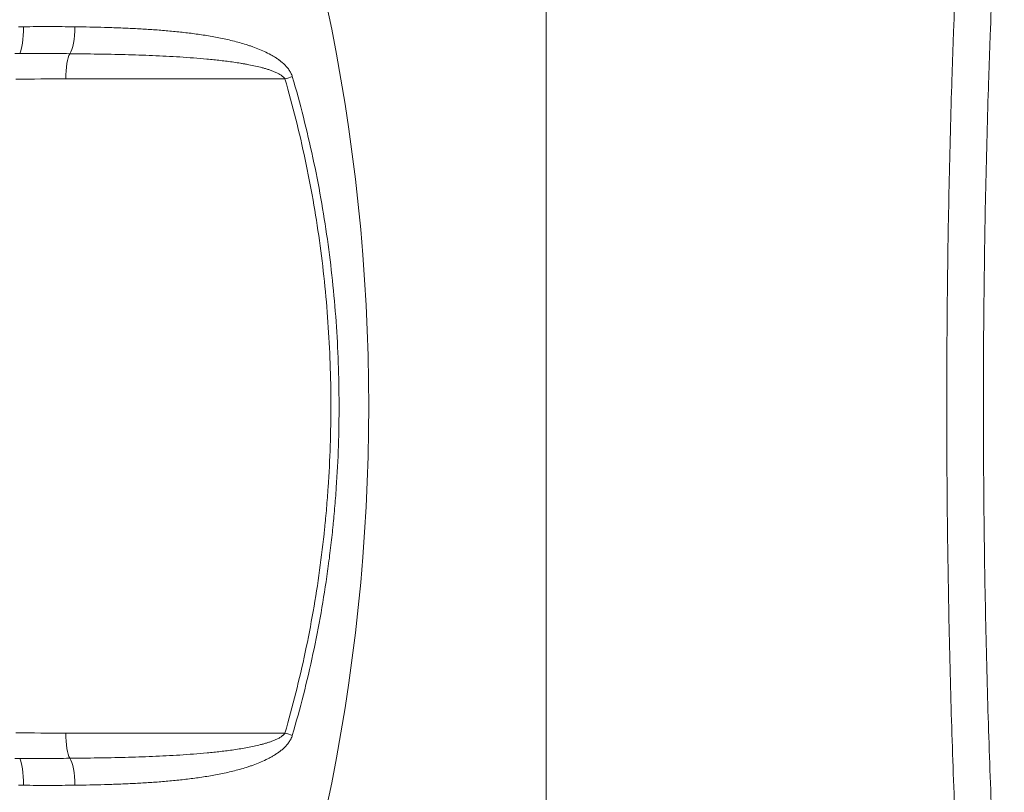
# Model space of a CAD drawing. Header units: millimetres. Extents: x -10 to 594, y 0 to 420.
# Tile 554 of 656: x 270.31 to 275.8, y 302.24 to 306.55. Entities that reach past the tile are written whole.
import ezdxf

# ---------------------------------------------------------------- set-up
doc = ezdxf.new("R2010")
doc.units = ezdxf.units.MM
doc.layers.add('1', color=7, linetype='Continuous', true_color=0xffffff)
doc.styles.add('Calibri', font='txt')
doc.dimstyles.get("Standard").update_dxf_attribs({"dimtxt": 0.18, "dimasz": 0.18, "dimexe": 0.18, "dimexo": 0.0625, "dimgap": 0.09, "dimtad": 0, "dimtih": 1, "dimtoh": 1, "dimdec": 4, "dimzin": 0, "dimdsep": 46, "dimtxsty": 'Standard', "dimcen": 0.09, "dimadec": 0, "dimazin": 0, "dimtfac": 1, "dimtdec": 4, "dimtofl": 0, "dimtmove": 0, "dimatfit": 3, "dimfxl": 0, "dimtolj": 1, "dimtzin": 0, "dimarcsym": 0})

# ---------------------------------------------------------------- blocks, each defined once
blk = doc.blocks.new('_U10')
at = {"layer": '1', "color": 18, "lineweight": 13}
for p, q in [((161.9663, 284.5429), (161.9663, 340.2667)), ((273.2421, 290.2404), (273.2421, 340.2667)), ((161.9663, 338.2667), (192.3081, 338.2667)), ((273.2421, 338.2667), (242.9002, 338.2667))]:
    blk.add_line(p, q, dxfattribs=at)
at = {"layer": '1', "color": 18}
for points in [[(161.9663, 338.2667), (165.4663, 339.2045), (165.4663, 337.3288)], [(273.2421, 338.2667), (269.7421, 337.3288), (269.7421, 339.2045)]]:
    blk.add_solid(points, dxfattribs=at)
at = {"layer": '1', "color": 18, "linetype": 'Continuous', "lineweight": 13, "char_height": 3.5, "attachment_point": 7, "line_spacing_factor": 1.399613, "style": 'Calibri'}
for s, insert in [('\\fCalibri|b0|i0;\\W1.0000;2.2', (193.9936, 335.2695)), ('\\fCalibri|b0|i0;\\W1.0000;LIFT POINT SPAN', (204.1442, 335.2695))]:
    blk.add_mtext(s, dxfattribs=dict(at, insert=insert))
blk = doc.blocks.new('_U11')
at = {"layer": '1', "color": 18, "lineweight": 13}
for p, q in [((273.2421, 290.2404), (273.2421, 340.274)), ((291.5297, 304.0841), (291.5297, 340.274)), ((273.2421, 338.274), (276.1594, 338.274)), ((291.5297, 338.274), (288.6124, 338.274))]:
    blk.add_line(p, q, dxfattribs=at)
at = {"layer": '1', "color": 18}
for points in [[(273.2421, 338.274), (276.7421, 339.2119), (276.7421, 337.3362)], [(291.5297, 338.274), (288.0297, 337.3362), (288.0297, 339.2119)]]:
    blk.add_solid(points, dxfattribs=at)
at = {"layer": '1', "color": 18, "linetype": 'Continuous', "lineweight": 13, "insert": (277.8449, 335.2769), "char_height": 3.5, "attachment_point": 7, "line_spacing_factor": 1.399613, "style": 'Calibri'}
blk.add_mtext('\\fCalibri|b0|i0;\\W1.0000;0.37', dxfattribs=at)

msp = doc.modelspace()

# ---------------------------------------------------------------- linework, layer by layer
at = {"layer": '1', "color": 155, "linetype": 'Continuous', "lineweight": 13}
for p, q in [((271.786, 306.2159), (270.5647, 306.2159)), ((271.786, 306.2159), (270.5647, 306.2159)), ((270.5647, 302.5666), (271.786, 302.5666)), ((270.5647, 302.5666), (271.786, 302.5666))]:
    msp.add_line(p, q, dxfattribs=at)
for centre, major_axis, ratio, start_param, end_param in [((261.4488, 304.3912), (0, 10.8045), 1, 4.503516, 4.921262), ((261.4488, 304.3912), (0, 10.8045), 1, 4.503516, 4.921262), ((270.2961, 306.4998), (0.0008, -0.15), 0.211351, 0.32371, 1.620015), ((270.2961, 306.4998), (0.0008, -0.15), 0.211351, 0.32371, 1.620015), ((270.575, 306.498), (0.0028, 0.15), 0.265048, 3.493804, 4.778771), ((270.575, 306.498), (0.0028, 0.15), 0.265048, 3.493804, 4.778771), ((270.5971, 306.2159), (0, -0.15), 0.216398, 3.489264, 4.712389), ((270.5971, 306.2159), (0, -0.15), 0.216398, 3.489264, 4.712389), ((271.7535, 306.2159), (-0.144, -0.0419), 0.061743, 1.78012, 2.090152), ((271.7535, 306.2159), (-0.144, -0.0419), 0.061743, 1.78012, 2.090152), ((270.5971, 302.5666), (0, 0.15), 0.216398, 1.570796, 2.793922), ((270.5971, 302.5666), (0, 0.15), 0.216398, 1.570796, 2.793922), ((271.7535, 302.5666), (-0.144, 0.0419), 0.061743, 4.193033, 4.503065), ((271.7535, 302.5666), (-0.144, 0.0419), 0.061743, 4.193033, 4.503065), ((270.2961, 302.2827), (-0.0008, -0.15), 0.211351, 1.521578, 2.817883), ((270.2961, 302.2827), (-0.0008, -0.15), 0.211351, 1.521578, 2.817883), ((270.575, 302.2845), (-0.0028, 0.15), 0.265048, 4.646007, 5.930974), ((270.575, 302.2845), (-0.0028, 0.15), 0.265048, 4.646007, 5.930974)]:
    msp.add_ellipse(centre, major_axis=major_axis, ratio=ratio, start_param=start_param, end_param=end_param, dxfattribs=at)
at = {"layer": '1', "color": 155, "linetype": 'Continuous', "lineweight": 18}
for points, degree, knots in [([(130.9858, 300.4129), (131.1496, 300.4988), (131.606, 300.7374), (132.3571, 301.1258), (133.4068, 301.6584), (134.7615, 302.3273), (136.26, 303.0439), (137.7707, 303.7418), (139.0908, 304.3307), (140.3168, 304.8606), (141.5469, 305.3777), (142.6819, 305.8413), (143.6181, 306.2124), (144.7661, 306.6518), (146.0214, 307.1166), (147.1314, 307.5145), (148.1901, 307.8819), (149.467, 308.3093), (150.7522, 308.7187), (152.0447, 309.1136), (153.5039, 309.5374), (155.1391, 309.9853), (156.7843, 310.4095), (158.4395, 310.811), (160.1041, 311.1895), (161.7775, 311.5463), (163.4594, 311.8821), (165.1496, 312.1979), (166.8469, 312.4939), (168.5495, 312.7712), (170.2563, 313.0305), (172.2642, 313.3143), (174.6169, 313.618), (177.3154, 313.9287), (180.3599, 314.2337), (183.7491, 314.5203), (186.9254, 314.7433), (189.6719, 314.9049), (192.4167, 315.0432), (195.1618, 315.1612), (197.9076, 315.2615), (201.586, 315.3732), (206.4897, 315.4815), (213.4483, 315.5856), (221.3931, 315.6297), (229.7054, 315.6913), (237.9192, 315.7459), (246.1325, 315.7712), (253.0843, 315.7958), (261.3592, 315.8121), (269.3568, 315.8151), (276.097, 315.8219), (281.3557, 315.8188), (285.1358, 315.8271), (285.9197, 315.8295)], 5, [0, 0, 0, 0, 0, 0, 0.006102, 0.016985, 0.027874, 0.038771, 0.049672, 0.060553, 0.071411, 0.074987, 0.082247, 0.093063, 0.100298, 0.103861, 0.114645, 0.125418, 0.130947, 0.136183, 0.146943, 0.157703, 0.168466, 0.179236, 0.190016, 0.200809, 0.211618, 0.222445, 0.233293, 0.244162, 0.255054, 0.265948, 0.276829, 0.287701, 0.308104, 0.32981, 0.351509, 0.373208, 0.394913, 0.408508, 0.416627, 0.438352, 0.460086, 0.481827, 0.525013, 0.572018, 0.658976, 0.712248, 0.745935, 0.785889, 0.832893, 0.879815, 0.975082, 1, 1, 1, 1, 1, 1]), ([(284.8918, 314.6996), (284.3143, 314.6978), (280.7384, 314.6885), (275.6857, 314.6866), (269.1536, 314.6746), (261.3639, 314.6652), (253.0915, 314.642), (246.1409, 314.6117), (237.9303, 314.5795), (229.7195, 314.5181), (221.4076, 314.4494), (213.4743, 314.3988), (206.536, 314.2892), (201.6513, 314.1772), (197.9908, 314.0631), (195.2621, 313.9611), (192.5362, 313.8417), (189.8134, 313.7022), (187.0949, 313.54), (183.9554, 313.3169), (180.6096, 313.0311), (177.61, 312.7282), (174.9544, 312.4202), (172.6406, 312.1195), (170.6666, 311.8388), (168.9917, 311.5829), (167.3224, 311.3096), (165.66, 311.0183), (164.006, 310.7078), (162.3615, 310.378), (160.7268, 310.0281), (159.102, 309.6573), (157.4877, 309.2643), (155.8839, 308.8492), (154.2909, 308.4115), (152.8716, 307.9981), (151.614, 307.6126), (150.3621, 307.2127), (149.1175, 306.7949), (148.0877, 306.4366), (147.0058, 306.0477), (145.7785, 305.5922), (144.6577, 305.1621), (143.7468, 304.8002), (142.6362, 304.3454), (141.4304, 303.8373), (140.2293, 303.317), (138.9366, 302.739), (137.454, 302.0526), (135.9818, 301.3471), (134.3901, 300.5595), (132.5222, 299.6033), (130.802, 298.6878), (129.0623, 297.7303), (127.4732, 296.8271), (126.1482, 296.0549), (124.9458, 295.3437), (123.9094, 294.7043), (123.1824, 294.2568), (122.5998, 293.8953), (122.1647, 293.628)], 5, [0, 0, 0, 0, 0, 0, 0.017123, 0.106016, 0.1498, 0.19366, 0.230941, 0.262374, 0.312083, 0.393224, 0.437084, 0.477381, 0.497668, 0.517949, 0.53822, 0.545796, 0.558481, 0.578734, 0.598982, 0.619229, 0.639484, 0.658521, 0.668666, 0.67882, 0.688984, 0.699148, 0.70929, 0.719412, 0.729515, 0.739601, 0.749672, 0.759731, 0.769781, 0.779824, 0.789864, 0.799904, 0.80479, 0.809948, 0.820001, 0.830063, 0.833388, 0.840139, 0.850232, 0.857006, 0.860343, 0.870475, 0.880628, 0.8908, 0.900968, 0.911128, 0.921284, 0.935963, 0.956263, 0.961862, 0.973229, 0.97849, 0.983981, 1, 1, 1, 1, 1, 1]), ([(284.5775, 314.5804), (284.0629, 314.5788), (280.55, 314.5691), (275.5603, 314.5658), (269.0914, 314.5523), (261.365, 314.541), (253.093, 314.5156), (246.1426, 314.4835), (237.9324, 314.4492), (229.7221, 314.3857), (221.4104, 314.3149), (213.4798, 314.2623), (206.5459, 314.151), (201.6653, 314.0378), (198.0087, 313.9228), (195.2838, 313.8203), (192.5623, 313.7003), (189.8445, 313.5604), (187.1323, 313.3978), (184.0013, 313.1746), (180.6656, 312.8888), (177.6764, 312.5861), (175.0308, 312.2785), (172.7261, 311.9784), (170.7602, 311.6983), (169.0929, 311.4432), (167.4314, 311.1707), (165.7771, 310.8804), (164.1317, 310.5711), (162.4961, 310.2426), (160.8704, 309.8941), (159.2551, 309.525), (157.6503, 309.1339), (156.0563, 308.7209), (154.4731, 308.2854), (153.0632, 307.8743), (151.8138, 307.491), (150.5694, 307.0931), (149.3323, 306.6775), (148.3094, 306.3213), (147.2341, 305.9344), (146.0135, 305.481), (144.899, 305.053), (143.9937, 304.693), (142.8887, 304.2402), (141.6886, 303.7341), (140.4932, 303.2159), (139.2067, 302.6402), (137.7303, 301.9562), (136.264, 301.2531), (134.678, 300.4677), (132.8161, 299.514), (131.1016, 298.6009), (129.3667, 297.6455), (127.7818, 296.7441), (126.4595, 295.973), (125.26, 295.2631), (124.2258, 294.6247), (123.5002, 294.1777), (122.9184, 293.8166), (122.4836, 293.5492)], 5, [0, 0, 0, 0, 0, 0, 0.015283, 0.104343, 0.148209, 0.192151, 0.229502, 0.260994, 0.310796, 0.392089, 0.436031, 0.476403, 0.496728, 0.517047, 0.537355, 0.544946, 0.557655, 0.577946, 0.598232, 0.618517, 0.638809, 0.657882, 0.668046, 0.678219, 0.688402, 0.698585, 0.708746, 0.718887, 0.729009, 0.739114, 0.749204, 0.759282, 0.76935, 0.779412, 0.78947, 0.799529, 0.804424, 0.809593, 0.819664, 0.829745, 0.833077, 0.83984, 0.849951, 0.856739, 0.860082, 0.870232, 0.880405, 0.890596, 0.900782, 0.910962, 0.921136, 0.935843, 0.956181, 0.961791, 0.973179, 0.97845, 0.983951, 1, 1, 1, 1, 1, 1]), ([(266.2047, 298.3595), (266.7574, 298.3568), (267.8053, 298.351), (269.2913, 298.3403), (270.6056, 298.3294), (271.748, 298.3181), (272.6784, 298.3099), (273.4294, 298.298), (274.0509, 298.3021), (274.7147, 298.3755), (275.4185, 298.532), (276.1449, 298.8236), (276.8033, 299.2379), (277.3805, 299.8023), (277.7364, 300.4114), (277.9313, 300.9673), (278.0389, 301.4793), (278.0587, 302.0841), (278.0221, 302.7713), (278.0121, 303.5977), (278.0091, 304.5481), (278.0287, 305.488), (278.0565, 306.2919), (278.0987, 306.9658), (278.0194, 307.5597), (277.8689, 308.0561), (277.6302, 308.579), (277.2356, 309.1213), (276.6406, 309.6223), (275.9588, 309.9977), (275.1831, 310.2584), (274.2223, 310.4259), (273.0791, 310.4167), (271.7821, 310.4153), (270.4587, 310.4136), (269.1538, 310.414), (267.8853, 310.4158), (265.8162, 310.4213), (262.9195, 310.4389), (260.2264, 310.4566), (258.552, 310.4834), (257.9184, 310.4058), (257.1924, 310.2251), (256.4095, 309.8748), (255.6472, 309.3065), (255.0437, 308.5772), (254.6388, 307.7132), (254.4375, 306.7651), (254.4561, 305.9125), (254.4543, 305.3847), (254.4531, 305.1859)], 3, [0, 0, 0, 0, 0.034149, 0.064758, 0.09183, 0.115364, 0.135359, 0.14932, 0.161791, 0.173726, 0.190633, 0.206552, 0.222965, 0.240349, 0.258802, 0.268527, 0.27857, 0.292418, 0.306812, 0.321647, 0.343716, 0.365463, 0.379789, 0.393989, 0.408004, 0.418092, 0.427727, 0.445607, 0.46178, 0.478106, 0.49519, 0.513043, 0.538407, 0.565578, 0.593279, 0.62016, 0.646223, 0.671667, 0.748022, 0.825186, 0.838219, 0.851357, 0.8646, 0.884847, 0.905392, 0.926044, 0.946651, 0.967209, 0.987674, 1, 1, 1, 1]), ([(266.2047, 298.3595), (266.7574, 298.3568), (267.8053, 298.351), (269.2913, 298.3403), (270.6056, 298.3294), (271.748, 298.3181), (272.6784, 298.3099), (273.4294, 298.298), (274.0509, 298.3021), (274.7147, 298.3755), (275.4185, 298.532), (276.1449, 298.8236), (276.8033, 299.2379), (277.3805, 299.8023), (277.7364, 300.4114), (277.9313, 300.9673), (278.0389, 301.4793), (278.0587, 302.0841), (278.0221, 302.7713), (278.0121, 303.5977), (278.0091, 304.5481), (278.0287, 305.488), (278.0565, 306.2919), (278.0987, 306.9658), (278.0194, 307.5597), (277.8689, 308.0561), (277.6302, 308.579), (277.2356, 309.1213), (276.6406, 309.6223), (275.9588, 309.9977), (275.1831, 310.2584), (274.2223, 310.4259), (273.0791, 310.4167), (271.7821, 310.4153), (270.4587, 310.4136), (269.1538, 310.414), (267.8853, 310.4158), (265.8162, 310.4213), (262.9195, 310.4389), (260.2264, 310.4566), (258.552, 310.4834), (257.9184, 310.4058), (257.1924, 310.2251), (256.4095, 309.8748), (255.6472, 309.3065), (255.0437, 308.5772), (254.6388, 307.7132), (254.4375, 306.7651), (254.4561, 305.9125), (254.4543, 305.3847), (254.4531, 305.1859)], 3, [0, 0, 0, 0, 0.034149, 0.064758, 0.09183, 0.115364, 0.135359, 0.14932, 0.161791, 0.173726, 0.190633, 0.206552, 0.222965, 0.240349, 0.258802, 0.268527, 0.27857, 0.292418, 0.306812, 0.321647, 0.343716, 0.365463, 0.379789, 0.393989, 0.408004, 0.418092, 0.427727, 0.445607, 0.46178, 0.478106, 0.49519, 0.513043, 0.538407, 0.565578, 0.593279, 0.62016, 0.646223, 0.671667, 0.748022, 0.825186, 0.838219, 0.851357, 0.8646, 0.884847, 0.905392, 0.926044, 0.946651, 0.967209, 0.987674, 1, 1, 1, 1]), ([(256.5512, 305.1859), (256.5515, 305.2931), (256.5514, 305.6711), (256.5399, 306.2628), (256.5892, 306.9156), (256.7878, 307.4483), (257.0884, 307.9251), (257.465, 308.2771), (257.8503, 308.5059), (258.2824, 308.6828), (258.8825, 308.7462), (259.5933, 308.7175), (260.3115, 308.7183), (261.0195, 308.7118), (262.378, 308.705), (264.1584, 308.697), (266.3617, 308.685), (268.3432, 308.6749), (270.0184, 308.6656), (271.4024, 308.6606), (272.4722, 308.6514), (273.434, 308.662), (274.2637, 308.6245), (274.9246, 308.4298), (275.4581, 308.095), (275.7628, 307.7087), (275.9101, 307.3608), (275.995, 307.0045), (275.9695, 306.5283), (275.9442, 305.9286), (275.925, 305.2612), (275.9132, 304.4962), (275.9118, 303.683), (275.9256, 302.9407), (275.9364, 302.3408), (275.9716, 301.8738), (275.8991, 301.3937), (275.6785, 300.9453), (275.3655, 300.6322), (275.0781, 300.446), (274.8294, 300.3249), (274.5289, 300.2219), (274.0583, 300.119), (273.3685, 300.1068), (272.4436, 300.1201), (271.3414, 300.1253), (270.0648, 300.134), (269.1551, 300.139), (268.6711, 300.1417)], 3, [0, 0, 0, 0, 0.00887, 0.031298, 0.049257, 0.063437, 0.079053, 0.096963, 0.106592, 0.116646, 0.135698, 0.155707, 0.175475, 0.194965, 0.214177, 0.287636, 0.341978, 0.396098, 0.451248, 0.480296, 0.510382, 0.539553, 0.559798, 0.578655, 0.59606, 0.611961, 0.619669, 0.628255, 0.642898, 0.659675, 0.678555, 0.69826, 0.722895, 0.745638, 0.759757, 0.77297, 0.784949, 0.800555, 0.814836, 0.822035, 0.829312, 0.837918, 0.848403, 0.869073, 0.894573, 0.924893, 0.960036, 1, 1, 1, 1]), ([(256.5512, 305.1859), (256.5515, 305.2931), (256.5514, 305.6711), (256.5399, 306.2628), (256.5892, 306.9156), (256.7878, 307.4483), (257.0884, 307.9251), (257.465, 308.2771), (257.8503, 308.5059), (258.2824, 308.6828), (258.8825, 308.7462), (259.5933, 308.7175), (260.3115, 308.7183), (261.0195, 308.7118), (262.378, 308.705), (264.1584, 308.697), (266.3617, 308.685), (268.3432, 308.6749), (270.0184, 308.6656), (271.4024, 308.6606), (272.4722, 308.6514), (273.434, 308.662), (274.2637, 308.6245), (274.9246, 308.4298), (275.4581, 308.095), (275.7628, 307.7087), (275.9101, 307.3608), (275.995, 307.0045), (275.9695, 306.5283), (275.9442, 305.9286), (275.925, 305.2612), (275.9132, 304.4962), (275.9118, 303.683), (275.9256, 302.9407), (275.9364, 302.3408), (275.9716, 301.8738), (275.8991, 301.3937), (275.6785, 300.9453), (275.3655, 300.6322), (275.0781, 300.446), (274.8294, 300.3249), (274.5289, 300.2219), (274.0583, 300.119), (273.3685, 300.1068), (272.4436, 300.1201), (271.3414, 300.1253), (270.0648, 300.134), (269.1551, 300.139), (268.6711, 300.1417)], 3, [0, 0, 0, 0, 0.00887, 0.031298, 0.049257, 0.063437, 0.079053, 0.096963, 0.106592, 0.116646, 0.135698, 0.155707, 0.175475, 0.194965, 0.214177, 0.287636, 0.341978, 0.396098, 0.451248, 0.480296, 0.510382, 0.539553, 0.559798, 0.578655, 0.59606, 0.611961, 0.619669, 0.628255, 0.642898, 0.659675, 0.678555, 0.69826, 0.722895, 0.745638, 0.759757, 0.77297, 0.784949, 0.800555, 0.814836, 0.822035, 0.829312, 0.837918, 0.848403, 0.869073, 0.894573, 0.924893, 0.960036, 1, 1, 1, 1])]:
    msp.add_open_spline(points, degree=degree, knots=knots, dxfattribs=at)
at = {"layer": '1', "color": 155, "linetype": 'Continuous', "lineweight": 13}
for points, knots in [([(275.5262, 302.0057), (275.5177, 302.2037), (275.5104, 302.4017), (275.498, 302.7981), (275.4929, 302.9964), (275.4847, 303.3933), (275.4816, 303.5918), (275.4775, 303.9891), (275.4765, 304.1879), (275.4765, 304.5857), (275.4775, 304.7848), (275.4815, 305.1831), (275.4846, 305.3823), (275.4927, 305.7811), (275.4979, 305.9806), (275.5049, 306.2052), (275.5057, 306.2302), (275.5074, 306.28), (275.5099, 306.3548), (275.516, 306.529), (275.522, 306.6778), (275.5262, 306.7768)], [0, 0, 0, 0, 0.125, 0.125, 0.25, 0.25, 0.375, 0.375, 0.5, 0.5, 0.625, 0.625, 0.75, 0.75, 0.875, 0.875, 0.890625, 0.890625, 0.90625, 0.9375, 1, 1, 1, 1]), ([(275.5262, 302.0057), (275.5177, 302.2037), (275.5104, 302.4017), (275.498, 302.7981), (275.4929, 302.9964), (275.4847, 303.3933), (275.4816, 303.5918), (275.4775, 303.9891), (275.4765, 304.1879), (275.4765, 304.5857), (275.4775, 304.7848), (275.4815, 305.1831), (275.4846, 305.3823), (275.4927, 305.7811), (275.4979, 305.9806), (275.5049, 306.2052), (275.5057, 306.2302), (275.5074, 306.28), (275.5099, 306.3548), (275.516, 306.529), (275.522, 306.6778), (275.5262, 306.7768)], [0, 0, 0, 0, 0.125, 0.125, 0.25, 0.25, 0.375, 0.375, 0.5, 0.5, 0.625, 0.625, 0.75, 0.75, 0.875, 0.875, 0.890625, 0.890625, 0.90625, 0.9375, 1, 1, 1, 1]), ([(275.7306, 306.7527), (275.7264, 306.6548), (275.7224, 306.5566), (275.7169, 306.4089), (275.7142, 306.335), (275.7117, 306.261), (275.7101, 306.2116), (275.7093, 306.1869), (275.7023, 305.9646), (275.6971, 305.7671), (275.6889, 305.3724), (275.6858, 305.1751), (275.6818, 304.7808), (275.6808, 304.5838), (275.6808, 304.19), (275.6829, 303.7964), (275.689, 303.4033), (275.6972, 303.0105), (275.7024, 302.8141), (275.7148, 302.4218), (275.7221, 302.2257), (275.7306, 302.0297)], [0, 0, 0, 0, 0.0625, 0.0625, 0.09375, 0.109375, 0.109375, 0.125, 0.125, 0.25, 0.25, 0.375, 0.375, 0.5, 0.5, 0.625, 0.75, 0.75, 0.875, 0.875, 1, 1, 1, 1]), ([(275.7306, 306.7527), (275.7264, 306.6548), (275.7224, 306.5566), (275.7169, 306.4089), (275.7142, 306.335), (275.7117, 306.261), (275.7101, 306.2116), (275.7093, 306.1869), (275.7023, 305.9646), (275.6971, 305.7671), (275.6889, 305.3724), (275.6858, 305.1751), (275.6818, 304.7808), (275.6808, 304.5838), (275.6808, 304.19), (275.6829, 303.7964), (275.689, 303.4033), (275.6972, 303.0105), (275.7024, 302.8141), (275.7148, 302.4218), (275.7221, 302.2257), (275.7306, 302.0297)], [0, 0, 0, 0, 0.0625, 0.0625, 0.09375, 0.109375, 0.109375, 0.125, 0.125, 0.25, 0.25, 0.375, 0.375, 0.5, 0.5, 0.625, 0.75, 0.75, 0.875, 0.875, 1, 1, 1, 1]), ([(270.3277, 306.5073), (270.3759, 306.5079), (270.4239, 306.5081), (270.5197, 306.5081), (270.5673, 306.5078), (270.6149, 306.5072)], [0, 0, 0, 0, 0.5, 0.5, 1, 1, 1, 1]), ([(270.3277, 306.5073), (270.3759, 306.5079), (270.4239, 306.5081), (270.5197, 306.5081), (270.5673, 306.5078), (270.6149, 306.5072)], [0, 0, 0, 0, 0.5, 0.5, 1, 1, 1, 1]), ([(270.6149, 306.5072), (270.6701, 306.5065), (270.7251, 306.5054), (270.8071, 306.503), (270.8344, 306.5021), (270.8752, 306.5006), (270.8888, 306.5), (270.9159, 306.4988), (270.9294, 306.4981), (270.97, 306.4961), (270.997, 306.4945), (271.0506, 306.4911), (271.0774, 306.4891), (271.1306, 306.4848), (271.1571, 306.4823), (271.2099, 306.4769), (271.2362, 306.4739), (271.2885, 306.4673), (271.3146, 306.4636), (271.3664, 306.4554), (271.3922, 306.4508), (271.4435, 306.4407), (271.4691, 306.4351), (271.5071, 306.4257), (271.5198, 306.4224), (271.545, 306.4154), (271.5576, 306.4116), (271.5733, 306.4067), (271.5764, 306.4057), (271.5827, 306.4037), (271.5858, 306.4026), (271.5952, 306.3995), (271.6014, 306.3973), (271.62, 306.3906), (271.6323, 306.3859), (271.6565, 306.3759), (271.6685, 306.3705), (271.6922, 306.3591), (271.7039, 306.353), (271.7211, 306.343), (271.7268, 306.3396), (271.7381, 306.3324), (271.7437, 306.3286), (271.7506, 306.3237), (271.7519, 306.3227), (271.7547, 306.3207), (271.756, 306.3197), (271.7601, 306.3166), (271.7628, 306.3145), (271.7707, 306.308), (271.7759, 306.3035), (271.7858, 306.2941), (271.7907, 306.2892), (271.7976, 306.2813), (271.7998, 306.2787), (271.8031, 306.2745), (271.8042, 306.2731), (271.8063, 306.2703), (271.8073, 306.2688), (271.8124, 306.2615), (271.8161, 306.2555), (271.8208, 306.2459), (271.8223, 306.2427), (271.825, 306.236), (271.8262, 306.2325), (271.8272, 306.229)], [0, 0, 0, 0, 0.125, 0.125, 0.1875, 0.1875, 0.21875, 0.21875, 0.25, 0.25, 0.3125, 0.3125, 0.375, 0.375, 0.4375, 0.4375, 0.5, 0.5, 0.5625, 0.5625, 0.625, 0.625, 0.6875, 0.6875, 0.71875, 0.71875, 0.75, 0.75, 0.757813, 0.757813, 0.765625, 0.765625, 0.78125, 0.78125, 0.8125, 0.8125, 0.84375, 0.84375, 0.875, 0.875, 0.890625, 0.890625, 0.90625, 0.90625, 0.910156, 0.910156, 0.914063, 0.914063, 0.921875, 0.921875, 0.9375, 0.9375, 0.953125, 0.953125, 0.960938, 0.960938, 0.964844, 0.964844, 0.96875, 0.96875, 0.984375, 0.984375, 0.992188, 0.992188, 1, 1, 1, 1]), ([(270.6149, 306.5072), (270.6701, 306.5065), (270.7251, 306.5054), (270.8071, 306.503), (270.8344, 306.5021), (270.8752, 306.5006), (270.8888, 306.5), (270.9159, 306.4988), (270.9294, 306.4981), (270.97, 306.4961), (270.997, 306.4945), (271.0506, 306.4911), (271.0774, 306.4891), (271.1306, 306.4848), (271.1571, 306.4823), (271.2099, 306.4769), (271.2362, 306.4739), (271.2885, 306.4673), (271.3146, 306.4636), (271.3664, 306.4554), (271.3922, 306.4508), (271.4435, 306.4407), (271.4691, 306.4351), (271.5071, 306.4257), (271.5198, 306.4224), (271.545, 306.4154), (271.5576, 306.4116), (271.5733, 306.4067), (271.5764, 306.4057), (271.5827, 306.4037), (271.5858, 306.4026), (271.5952, 306.3995), (271.6014, 306.3973), (271.62, 306.3906), (271.6323, 306.3859), (271.6565, 306.3759), (271.6685, 306.3705), (271.6922, 306.3591), (271.7039, 306.353), (271.7211, 306.343), (271.7268, 306.3396), (271.7381, 306.3324), (271.7437, 306.3286), (271.7506, 306.3237), (271.7519, 306.3227), (271.7547, 306.3207), (271.756, 306.3197), (271.7601, 306.3166), (271.7628, 306.3145), (271.7707, 306.308), (271.7759, 306.3035), (271.7858, 306.2941), (271.7907, 306.2892), (271.7976, 306.2813), (271.7998, 306.2787), (271.8031, 306.2745), (271.8042, 306.2731), (271.8063, 306.2703), (271.8073, 306.2688), (271.8124, 306.2615), (271.8161, 306.2555), (271.8208, 306.2459), (271.8223, 306.2427), (271.825, 306.236), (271.8262, 306.2325), (271.8272, 306.229)], [0, 0, 0, 0, 0.125, 0.125, 0.1875, 0.1875, 0.21875, 0.21875, 0.25, 0.25, 0.3125, 0.3125, 0.375, 0.375, 0.4375, 0.4375, 0.5, 0.5, 0.5625, 0.5625, 0.625, 0.625, 0.6875, 0.6875, 0.71875, 0.71875, 0.75, 0.75, 0.757812, 0.757812, 0.765625, 0.765625, 0.78125, 0.78125, 0.8125, 0.8125, 0.84375, 0.84375, 0.875, 0.875, 0.890625, 0.890625, 0.90625, 0.90625, 0.910156, 0.910156, 0.914063, 0.914063, 0.921875, 0.921875, 0.9375, 0.9375, 0.953125, 0.953125, 0.960938, 0.960938, 0.964844, 0.964844, 0.96875, 0.96875, 0.984375, 0.984375, 0.992188, 0.992188, 1, 1, 1, 1]), ([(270.5861, 306.357), (270.5397, 306.3574), (270.4933, 306.3576), (270.4002, 306.3579), (270.3536, 306.3578), (270.3069, 306.3576)], [0, 0, 0, 0, 0.5, 0.5, 1, 1, 1, 1]), ([(270.5861, 306.357), (270.5397, 306.3574), (270.4933, 306.3576), (270.4002, 306.3579), (270.3536, 306.3578), (270.3069, 306.3576)], [0, 0, 0, 0, 0.5, 0.5, 1, 1, 1, 1]), ([(271.786, 306.2159), (271.7851, 306.2174), (271.7842, 306.2188), (271.7822, 306.2214), (271.7811, 306.2227), (271.7778, 306.2263), (271.7754, 306.2285), (271.7717, 306.2316), (271.7704, 306.2326), (271.7678, 306.2346), (271.7664, 306.2355), (271.7624, 306.2383), (271.7597, 306.24), (271.7541, 306.2433), (271.7513, 306.2449), (271.7457, 306.2478), (271.7428, 306.2492), (271.7342, 306.2533), (271.7283, 306.2558), (271.7194, 306.2594), (271.7165, 306.2605), (271.7105, 306.2627), (271.7075, 306.2638), (271.6985, 306.2669), (271.6925, 306.2689), (271.6804, 306.2726), (271.6744, 306.2744), (271.6622, 306.2778), (271.6561, 306.2794), (271.6378, 306.2841), (271.6255, 306.2869), (271.6009, 306.2923), (271.5885, 306.2947), (271.57, 306.2982), (271.5638, 306.2993), (271.5513, 306.3015), (271.5451, 306.3026), (271.5264, 306.3056), (271.5139, 306.3076), (271.4765, 306.313), (271.4515, 306.3162), (271.4014, 306.322), (271.3763, 306.3246), (271.326, 306.3293), (271.3008, 306.3314), (271.2504, 306.3353), (271.2251, 306.337), (271.1745, 306.3402), (271.1492, 306.3416), (271.0984, 306.3442), (271.073, 306.3453), (270.9967, 306.3485), (270.9456, 306.3502), (270.8433, 306.353), (270.792, 306.3541), (270.6892, 306.3558), (270.6377, 306.3565), (270.5861, 306.357)], [0, 0, 0, 0, 0.003906, 0.003906, 0.007813, 0.007813, 0.015625, 0.015625, 0.019531, 0.019531, 0.023437, 0.023437, 0.03125, 0.03125, 0.039062, 0.039062, 0.046875, 0.046875, 0.0625, 0.0625, 0.070312, 0.070312, 0.078125, 0.078125, 0.09375, 0.09375, 0.109375, 0.109375, 0.125, 0.125, 0.15625, 0.15625, 0.1875, 0.1875, 0.203125, 0.203125, 0.21875, 0.21875, 0.25, 0.25, 0.3125, 0.3125, 0.375, 0.375, 0.4375, 0.4375, 0.5, 0.5, 0.5625, 0.5625, 0.625, 0.625, 0.75, 0.75, 0.875, 0.875, 1, 1, 1, 1]), ([(271.786, 306.2159), (271.7851, 306.2174), (271.7842, 306.2188), (271.7822, 306.2214), (271.7811, 306.2227), (271.7778, 306.2263), (271.7754, 306.2285), (271.7717, 306.2316), (271.7704, 306.2326), (271.7678, 306.2346), (271.7664, 306.2355), (271.7624, 306.2383), (271.7597, 306.24), (271.7541, 306.2433), (271.7513, 306.2449), (271.7457, 306.2478), (271.7428, 306.2492), (271.7342, 306.2533), (271.7283, 306.2558), (271.7194, 306.2594), (271.7165, 306.2605), (271.7105, 306.2627), (271.7075, 306.2638), (271.6985, 306.2669), (271.6925, 306.2689), (271.6804, 306.2726), (271.6744, 306.2744), (271.6622, 306.2778), (271.6561, 306.2794), (271.6378, 306.2841), (271.6255, 306.2869), (271.6009, 306.2923), (271.5885, 306.2947), (271.57, 306.2982), (271.5638, 306.2993), (271.5513, 306.3015), (271.5451, 306.3026), (271.5264, 306.3056), (271.5139, 306.3076), (271.4765, 306.313), (271.4515, 306.3162), (271.4014, 306.322), (271.3763, 306.3246), (271.326, 306.3293), (271.3008, 306.3314), (271.2504, 306.3353), (271.2251, 306.337), (271.1745, 306.3402), (271.1492, 306.3416), (271.0984, 306.3442), (271.073, 306.3453), (270.9967, 306.3485), (270.9456, 306.3502), (270.8433, 306.353), (270.792, 306.3541), (270.6892, 306.3558), (270.6377, 306.3565), (270.5861, 306.357)], [0, 0, 0, 0, 0.003906, 0.003906, 0.007813, 0.007813, 0.015625, 0.015625, 0.019531, 0.019531, 0.023438, 0.023438, 0.03125, 0.03125, 0.039063, 0.039063, 0.046875, 0.046875, 0.0625, 0.0625, 0.070312, 0.070312, 0.078125, 0.078125, 0.09375, 0.09375, 0.109375, 0.109375, 0.125, 0.125, 0.15625, 0.15625, 0.1875, 0.1875, 0.203125, 0.203125, 0.21875, 0.21875, 0.25, 0.25, 0.3125, 0.3125, 0.375, 0.375, 0.4375, 0.4375, 0.5, 0.5, 0.5625, 0.5625, 0.625, 0.625, 0.75, 0.75, 0.875, 0.875, 1, 1, 1, 1]), ([(271.786, 302.5666), (271.8076, 302.6411), (271.8279, 302.716), (271.8656, 302.8663), (271.883, 302.9417), (271.9152, 303.0931), (271.9299, 303.169), (271.9566, 303.3215), (271.9806, 303.4745), (271.9992, 303.6286), (272.0082, 303.7156), (272.0091, 303.7252), (272.011, 303.7446), (272.012, 303.7543), (272.0147, 303.7833), (272.0199, 303.8413), (272.0244, 303.8993), (272.0322, 304.0151), (272.0361, 304.0922), (272.0412, 304.2461), (272.0436, 304.3998), (272.0394, 304.6295), (272.0273, 304.8584), (272.0074, 305.0866), (271.9889, 305.2383), (271.9678, 305.3897), (271.9559, 305.4652), (271.9294, 305.6161), (271.9148, 305.6914), (271.8828, 305.8417), (271.8654, 305.9167), (271.8279, 306.0665), (271.8076, 306.1413), (271.786, 306.2159)], [0, 0, 0, 0, 0.0625, 0.0625, 0.125, 0.125, 0.1875, 0.1875, 0.25, 0.3125, 0.3125, 0.320313, 0.320313, 0.328125, 0.328125, 0.34375, 0.375, 0.375, 0.4375, 0.4375, 0.5, 0.5625, 0.625, 0.6875, 0.75, 0.75, 0.8125, 0.8125, 0.875, 0.875, 0.9375, 0.9375, 1, 1, 1, 1]), ([(271.786, 302.5666), (271.8076, 302.6411), (271.8279, 302.716), (271.8656, 302.8663), (271.883, 302.9417), (271.9152, 303.0931), (271.9299, 303.169), (271.9566, 303.3215), (271.9806, 303.4745), (271.9992, 303.6286), (272.0082, 303.7156), (272.0091, 303.7252), (272.011, 303.7446), (272.012, 303.7543), (272.0147, 303.7833), (272.0199, 303.8413), (272.0244, 303.8993), (272.0322, 304.0151), (272.0361, 304.0922), (272.0412, 304.2461), (272.0436, 304.3998), (272.0394, 304.6295), (272.0273, 304.8584), (272.0074, 305.0866), (271.9889, 305.2383), (271.9678, 305.3897), (271.9559, 305.4652), (271.9294, 305.6161), (271.9148, 305.6914), (271.8828, 305.8417), (271.8654, 305.9167), (271.8279, 306.0665), (271.8076, 306.1413), (271.786, 306.2159)], [0, 0, 0, 0, 0.0625, 0.0625, 0.125, 0.125, 0.1875, 0.1875, 0.25, 0.3125, 0.3125, 0.320313, 0.320313, 0.328125, 0.328125, 0.34375, 0.375, 0.375, 0.4375, 0.4375, 0.5, 0.5625, 0.625, 0.6875, 0.75, 0.75, 0.8125, 0.8125, 0.875, 0.875, 0.9375, 0.9375, 1, 1, 1, 1]), ([(271.8272, 306.229), (271.8493, 306.1539), (271.8698, 306.0787), (271.9079, 305.9279), (271.9256, 305.8524), (271.958, 305.7011), (271.9729, 305.6253), (271.9998, 305.4735), (272.0119, 305.3974), (272.0334, 305.245), (272.0522, 305.0924), (272.0724, 304.8627), (272.0847, 304.6322), (272.0891, 304.4009), (272.0866, 304.2462), (272.0815, 304.0912), (272.0775, 304.0136), (272.0696, 303.897), (272.0651, 303.8386), (272.0598, 303.7802), (272.057, 303.7509), (272.0561, 303.7412), (272.0541, 303.7217), (272.0492, 303.673), (272.0415, 303.6049), (272.0342, 303.5467), (272.0291, 303.5078), (272.0265, 303.4884), (272.0129, 303.3915), (272.0007, 303.3143), (271.9735, 303.1605), (271.9585, 303.0838), (271.9258, 302.9312), (271.9081, 302.8553), (271.8698, 302.7039), (271.8492, 302.6285), (271.8272, 302.5535)], [0, 0, 0, 0, 0.0625, 0.0625, 0.125, 0.125, 0.1875, 0.1875, 0.25, 0.25, 0.3125, 0.375, 0.4375, 0.5, 0.5625, 0.5625, 0.625, 0.625, 0.65625, 0.671875, 0.671875, 0.679688, 0.679688, 0.6875, 0.71875, 0.734375, 0.734375, 0.75, 0.75, 0.8125, 0.8125, 0.875, 0.875, 0.9375, 0.9375, 1, 1, 1, 1]), ([(271.8272, 306.229), (271.8493, 306.1539), (271.8698, 306.0787), (271.9079, 305.9279), (271.9256, 305.8524), (271.958, 305.7011), (271.9729, 305.6253), (271.9998, 305.4735), (272.0119, 305.3974), (272.0334, 305.245), (272.0522, 305.0924), (272.0724, 304.8627), (272.0847, 304.6322), (272.0891, 304.4009), (272.0866, 304.2462), (272.0815, 304.0912), (272.0775, 304.0136), (272.0696, 303.897), (272.0651, 303.8386), (272.0598, 303.7802), (272.057, 303.7509), (272.0561, 303.7412), (272.0541, 303.7217), (272.0492, 303.673), (272.0415, 303.6049), (272.0342, 303.5467), (272.0291, 303.5078), (272.0265, 303.4884), (272.0129, 303.3915), (272.0007, 303.3143), (271.9735, 303.1605), (271.9585, 303.0838), (271.9258, 302.9312), (271.9081, 302.8553), (271.8698, 302.7039), (271.8492, 302.6285), (271.8272, 302.5535)], [0, 0, 0, 0, 0.0625, 0.0625, 0.125, 0.125, 0.1875, 0.1875, 0.25, 0.25, 0.3125, 0.375, 0.4375, 0.5, 0.5625, 0.5625, 0.625, 0.625, 0.65625, 0.671875, 0.671875, 0.679687, 0.679687, 0.6875, 0.71875, 0.734375, 0.734375, 0.75, 0.75, 0.8125, 0.8125, 0.875, 0.875, 0.9375, 0.9375, 1, 1, 1, 1]), ([(270.5861, 302.4255), (270.6377, 302.426), (270.6892, 302.4267), (270.792, 302.4284), (270.8433, 302.4295), (270.9456, 302.4323), (270.9966, 302.434), (271.073, 302.4372), (271.0985, 302.4383), (271.1493, 302.4409), (271.1747, 302.4423), (271.2254, 302.4455), (271.2506, 302.4472), (271.3011, 302.4511), (271.3263, 302.4532), (271.3767, 302.4579), (271.4018, 302.4605), (271.4519, 302.4663), (271.4769, 302.4695), (271.5143, 302.475), (271.5268, 302.4769), (271.5516, 302.481), (271.5641, 302.4832), (271.5888, 302.4878), (271.6012, 302.4903), (271.6258, 302.4956), (271.6381, 302.4985), (271.6565, 302.5032), (271.6626, 302.5048), (271.6747, 302.5082), (271.6808, 302.51), (271.6928, 302.5137), (271.6988, 302.5157), (271.7107, 302.5198), (271.7167, 302.522), (271.7284, 302.5267), (271.7343, 302.5292), (271.7429, 302.5333), (271.7458, 302.5347), (271.7515, 302.5377), (271.7543, 302.5393), (271.7598, 302.5425), (271.7625, 302.5442), (271.7678, 302.5479), (271.7704, 302.5498), (271.7742, 302.553), (271.7754, 302.554), (271.7778, 302.5563), (271.7789, 302.5574), (271.7811, 302.5598), (271.7822, 302.5611), (271.7842, 302.5637), (271.7851, 302.5651), (271.786, 302.5666)], [0, 0, 0, 0, 0.125, 0.125, 0.25, 0.25, 0.375, 0.375, 0.4375, 0.4375, 0.5, 0.5, 0.5625, 0.5625, 0.625, 0.625, 0.6875, 0.6875, 0.75, 0.75, 0.78125, 0.78125, 0.8125, 0.8125, 0.84375, 0.84375, 0.875, 0.875, 0.890625, 0.890625, 0.90625, 0.90625, 0.921875, 0.921875, 0.9375, 0.9375, 0.953125, 0.953125, 0.960937, 0.960937, 0.96875, 0.96875, 0.976562, 0.976562, 0.984375, 0.984375, 0.988281, 0.988281, 0.992187, 0.992187, 0.996094, 0.996094, 1, 1, 1, 1]), ([(270.5861, 302.4255), (270.6377, 302.426), (270.6892, 302.4267), (270.792, 302.4284), (270.8433, 302.4295), (270.9456, 302.4323), (270.9966, 302.434), (271.073, 302.4372), (271.0985, 302.4383), (271.1493, 302.4409), (271.1747, 302.4423), (271.2254, 302.4455), (271.2506, 302.4472), (271.3011, 302.4511), (271.3263, 302.4532), (271.3767, 302.4579), (271.4018, 302.4605), (271.4519, 302.4663), (271.4769, 302.4695), (271.5143, 302.475), (271.5268, 302.4769), (271.5516, 302.481), (271.5641, 302.4832), (271.5888, 302.4878), (271.6012, 302.4903), (271.6258, 302.4956), (271.6381, 302.4985), (271.6565, 302.5032), (271.6626, 302.5048), (271.6747, 302.5082), (271.6808, 302.51), (271.6928, 302.5137), (271.6988, 302.5157), (271.7107, 302.5198), (271.7167, 302.522), (271.7284, 302.5267), (271.7343, 302.5292), (271.7429, 302.5333), (271.7458, 302.5347), (271.7515, 302.5377), (271.7543, 302.5393), (271.7598, 302.5425), (271.7625, 302.5442), (271.7678, 302.5479), (271.7704, 302.5498), (271.7742, 302.553), (271.7754, 302.554), (271.7778, 302.5563), (271.7789, 302.5574), (271.7811, 302.5598), (271.7822, 302.5611), (271.7842, 302.5637), (271.7851, 302.5651), (271.786, 302.5666)], [0, 0, 0, 0, 0.125, 0.125, 0.25, 0.25, 0.375, 0.375, 0.4375, 0.4375, 0.5, 0.5, 0.5625, 0.5625, 0.625, 0.625, 0.6875, 0.6875, 0.75, 0.75, 0.78125, 0.78125, 0.8125, 0.8125, 0.84375, 0.84375, 0.875, 0.875, 0.890625, 0.890625, 0.90625, 0.90625, 0.921875, 0.921875, 0.9375, 0.9375, 0.953125, 0.953125, 0.960938, 0.960938, 0.96875, 0.96875, 0.976563, 0.976563, 0.984375, 0.984375, 0.988281, 0.988281, 0.992188, 0.992188, 0.996094, 0.996094, 1, 1, 1, 1]), ([(271.8272, 302.5535), (271.8262, 302.55), (271.825, 302.5466), (271.8224, 302.5399), (271.8209, 302.5367), (271.8185, 302.5319), (271.8177, 302.5303), (271.8159, 302.5272), (271.8151, 302.5256), (271.8123, 302.521), (271.8104, 302.5181), (271.8044, 302.5094), (271.8, 302.504), (271.7932, 302.4962), (271.7909, 302.4937), (271.7873, 302.4899), (271.786, 302.4887), (271.7836, 302.4863), (271.7823, 302.4851), (271.7761, 302.4792), (271.771, 302.4747), (271.7606, 302.4662), (271.7552, 302.4621), (271.7444, 302.4544), (271.7389, 302.4506), (271.7277, 302.4435), (271.7221, 302.44), (271.7106, 302.4334), (271.7048, 302.4302), (271.696, 302.4255), (271.6931, 302.424), (271.6872, 302.421), (271.6842, 302.4196), (271.6694, 302.4123), (271.6574, 302.407), (271.6331, 302.3969), (271.6208, 302.3922), (271.6023, 302.3855), (271.5961, 302.3833), (271.5837, 302.3791), (271.5774, 302.3771), (271.5587, 302.3712), (271.5461, 302.3675), (271.5209, 302.3604), (271.5083, 302.3571), (271.4702, 302.3476), (271.4447, 302.342), (271.3933, 302.3319), (271.3674, 302.3273), (271.3154, 302.319), (271.2893, 302.3153), (271.2498, 302.3103), (271.2366, 302.3087), (271.2102, 302.3057), (271.197, 302.3042), (271.1572, 302.3002), (271.1305, 302.2977), (271.0772, 302.2934), (271.0504, 302.2914), (270.9967, 302.2879), (270.9697, 302.2864), (270.9157, 302.2837), (270.8886, 302.2825), (270.8343, 302.2804), (270.8071, 302.2794), (270.7251, 302.2771), (270.6701, 302.276), (270.6149, 302.2753)], [0, 0, 0, 0, 0.007812, 0.007812, 0.015625, 0.015625, 0.019531, 0.019531, 0.023437, 0.023437, 0.03125, 0.03125, 0.046875, 0.046875, 0.054687, 0.054687, 0.058594, 0.058594, 0.0625, 0.0625, 0.078125, 0.078125, 0.09375, 0.09375, 0.109375, 0.109375, 0.125, 0.125, 0.140625, 0.140625, 0.148437, 0.148437, 0.15625, 0.15625, 0.1875, 0.1875, 0.21875, 0.21875, 0.234375, 0.234375, 0.25, 0.25, 0.28125, 0.28125, 0.3125, 0.3125, 0.375, 0.375, 0.4375, 0.4375, 0.5, 0.5, 0.53125, 0.53125, 0.5625, 0.5625, 0.625, 0.625, 0.6875, 0.6875, 0.75, 0.75, 0.8125, 0.8125, 0.875, 0.875, 1, 1, 1, 1]), ([(271.8272, 302.5535), (271.8262, 302.55), (271.825, 302.5466), (271.8224, 302.5399), (271.8209, 302.5367), (271.8185, 302.5319), (271.8177, 302.5303), (271.8159, 302.5272), (271.8151, 302.5256), (271.8123, 302.521), (271.8104, 302.5181), (271.8044, 302.5094), (271.8, 302.504), (271.7932, 302.4962), (271.7909, 302.4937), (271.7873, 302.4899), (271.786, 302.4887), (271.7836, 302.4863), (271.7823, 302.4851), (271.7761, 302.4792), (271.771, 302.4747), (271.7606, 302.4662), (271.7552, 302.4621), (271.7444, 302.4544), (271.7389, 302.4506), (271.7277, 302.4435), (271.7221, 302.44), (271.7106, 302.4334), (271.7048, 302.4302), (271.696, 302.4255), (271.6931, 302.424), (271.6872, 302.421), (271.6842, 302.4196), (271.6694, 302.4123), (271.6574, 302.407), (271.6331, 302.3969), (271.6208, 302.3922), (271.6023, 302.3855), (271.5961, 302.3833), (271.5837, 302.3791), (271.5774, 302.3771), (271.5587, 302.3712), (271.5461, 302.3675), (271.5209, 302.3604), (271.5083, 302.3571), (271.4702, 302.3476), (271.4447, 302.342), (271.3933, 302.3319), (271.3674, 302.3273), (271.3154, 302.319), (271.2893, 302.3153), (271.2498, 302.3103), (271.2366, 302.3087), (271.2102, 302.3057), (271.197, 302.3042), (271.1572, 302.3002), (271.1305, 302.2977), (271.0772, 302.2934), (271.0504, 302.2914), (270.9967, 302.2879), (270.9697, 302.2864), (270.9157, 302.2837), (270.8886, 302.2825), (270.8343, 302.2804), (270.8071, 302.2794), (270.7251, 302.2771), (270.6701, 302.276), (270.6149, 302.2753)], [0, 0, 0, 0, 0.007813, 0.007813, 0.015625, 0.015625, 0.019531, 0.019531, 0.023438, 0.023438, 0.03125, 0.03125, 0.046875, 0.046875, 0.054687, 0.054687, 0.058594, 0.058594, 0.0625, 0.0625, 0.078125, 0.078125, 0.09375, 0.09375, 0.109375, 0.109375, 0.125, 0.125, 0.140625, 0.140625, 0.148438, 0.148438, 0.15625, 0.15625, 0.1875, 0.1875, 0.21875, 0.21875, 0.234375, 0.234375, 0.25, 0.25, 0.28125, 0.28125, 0.3125, 0.3125, 0.375, 0.375, 0.4375, 0.4375, 0.5, 0.5, 0.53125, 0.53125, 0.5625, 0.5625, 0.625, 0.625, 0.6875, 0.6875, 0.75, 0.75, 0.8125, 0.8125, 0.875, 0.875, 1, 1, 1, 1]), ([(270.3069, 302.4249), (270.3536, 302.4247), (270.4002, 302.4246), (270.4933, 302.4248), (270.5397, 302.4251), (270.5861, 302.4255)], [0, 0, 0, 0, 0.5, 0.5, 1, 1, 1, 1]), ([(270.3069, 302.4249), (270.3536, 302.4247), (270.4002, 302.4246), (270.4933, 302.4248), (270.5397, 302.4251), (270.5861, 302.4255)], [0, 0, 0, 0, 0.5, 0.5, 1, 1, 1, 1]), ([(270.6149, 302.2753), (270.5673, 302.2747), (270.5197, 302.2744), (270.4239, 302.2744), (270.3759, 302.2746), (270.3277, 302.2752)], [0, 0, 0, 0, 0.5, 0.5, 1, 1, 1, 1]), ([(270.6149, 302.2753), (270.5673, 302.2747), (270.5197, 302.2744), (270.4239, 302.2744), (270.3759, 302.2746), (270.3277, 302.2752)], [0, 0, 0, 0, 0.5, 0.5, 1, 1, 1, 1])]:
    msp.add_open_spline(points, degree=3, knots=knots, dxfattribs=at)
for points in [[(270.2999, 306.507), (270.3092, 306.5071), (270.3185, 306.5072), (270.3277, 306.5073)], [(270.2999, 306.507), (270.3092, 306.5071), (270.3185, 306.5072), (270.3277, 306.5073)], [(270.3069, 306.3576), (270.2979, 306.3576), (270.2889, 306.3575), (270.2798, 306.3575)], [(270.5647, 306.2159), (270.4715, 306.2159), (270.3784, 306.2158), (270.2852, 306.2155)], [(270.5647, 306.2159), (270.4715, 306.2159), (270.3784, 306.2158), (270.2852, 306.2155)], [(270.2852, 302.567), (270.3784, 302.5667), (270.4715, 302.5666), (270.5647, 302.5666)], [(270.2852, 302.567), (270.3784, 302.5667), (270.4715, 302.5666), (270.5647, 302.5666)], [(270.2798, 302.425), (270.2889, 302.4249), (270.2979, 302.4249), (270.3069, 302.4249)], [(270.3277, 302.2752), (270.3185, 302.2753), (270.3092, 302.2754), (270.2999, 302.2755)], [(270.3277, 302.2752), (270.3185, 302.2753), (270.3092, 302.2754), (270.2999, 302.2755)]]:
    msp.add_open_spline(points, degree=3, dxfattribs=at)

# ---------------------------------------------------------------- dimensions: what is measured, and where the dimension line sits
at = {"layer": '1', "color": 18, "linetype": 'Continuous', "lineweight": 13}
dim = msp.add_linear_dim(base=(161.9663, 338.2667), p1=(273.2421, 288.7404), p2=(161.9663, 283.0429), text=' <> \\fCalibri|b0|i0;\\C18;{\\H1.00x;\\fCalibri|b0|i0;LIFT POINT SPAN\\fCalibri|b0|i0;}\\C18;', dimstyle='Standard', override={"dimtxt": 3.5, "dimasz": 3.5, "dimexe": 2, "dimexo": 0, "dimgap": 1.5, "dimtih": 0, "dimtoh": 0, "dimdec": 1, "dimlfac": 0.02, "dimdsep": 46, "dimlunit": 2, "dimtxsty": 'Calibri', "dimsah": 1, "dimse1": 0, "dimse2": 0, "dimsd1": 0, "dimsd2": 0, "dimclrd": 18, "dimclre": 18, "dimclrt": 18, "dimtol": 0, "dimtm": -0.1, "dimtfac": 1, "dimtdec": 2, "dimtofl": 1, "dimtmove": 0, "dimlwd": 13, "dimlwe": 13}, dxfattribs=at)
dim.commit()
dim.dimension.update_dxf_attribs({"geometry": '_U10', "text_midpoint": (217.6042, 338.2667), "dimtype": 160})
dim = msp.add_linear_dim(base=(273.2421, 338.274), p1=(291.5297, 304.0841), p2=(273.2421, 288.7404), dimstyle='Standard', override={"dimtxt": 3.5, "dimasz": 3.5, "dimexe": 2, "dimexo": 0, "dimgap": 1.5, "dimtih": 0, "dimtoh": 0, "dimdec": 2, "dimlfac": 0.02, "dimdsep": 46, "dimlunit": 2, "dimtxsty": 'Calibri', "dimsah": 1, "dimse1": 0, "dimse2": 0, "dimsd1": 0, "dimsd2": 0, "dimclrd": 18, "dimclre": 18, "dimclrt": 18, "dimtol": 0, "dimtm": -0.1, "dimtfac": 1, "dimtdec": 2, "dimtofl": 1, "dimtmove": 0, "dimlwd": 13, "dimlwe": 13}, dxfattribs=at)
dim.commit()
dim.dimension.update_dxf_attribs({"geometry": '_U11', "text_midpoint": (282.3859, 338.274), "dimtype": 160})

doc.saveas('drawing.dxf')
